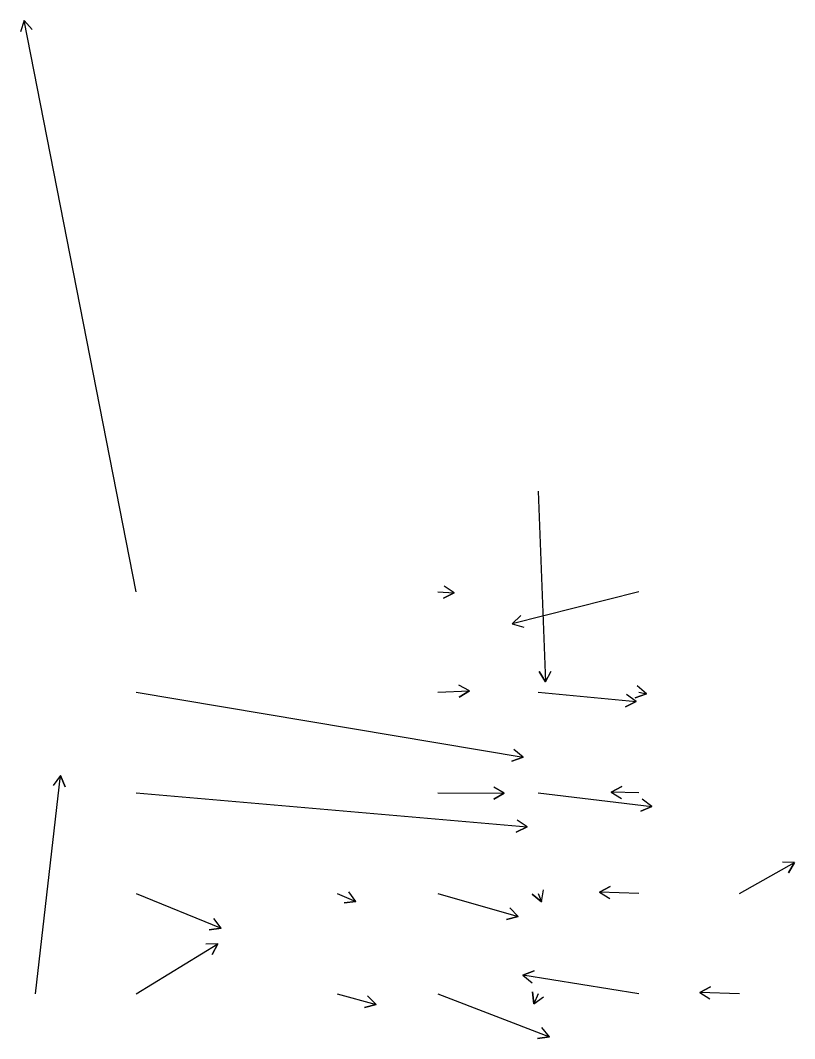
# Model space of a CAD drawing. Extents: x 954385 to 988206, y 1868364 to 1924553.
# Drawn here: x 954950 to 955335, y 1924047 to 1924553 of the extents above; entities that cross this region are included whole.
import ezdxf

# ---------------------------------------------------------------- set-up
doc = ezdxf.new("R2010")
doc.units = 0
doc.layers.add('Slopes', color=7, linetype='Continuous')

msp = doc.modelspace()

# ---------------------------------------------------------------- linework, layer by layer
at = {"layer": 'Slopes'}
for points in [[(955007.13, 1924268.93), (954951.48, 1924553.06), (954955.42, 1924548.54), (954951.48, 1924553.06), (954949.53, 1924547.38)], [(955207.13, 1924318.93), (955210.67, 1924224.2), (955207.48, 1924229.28), (955210.67, 1924224.2), (955213.48, 1924229.5)], [(955157.13, 1924268.93), (955165.29, 1924268.41), (955159.91, 1924265.75), (955165.29, 1924268.41), (955160.29, 1924271.73)], [(955257.13, 1924268.93), (955194.13, 1924253.01), (955198.43, 1924257.19), (955194.13, 1924253.01), (955199.9, 1924251.37)], [(955157.13, 1924218.93), (955172.85, 1924219.7), (955167.81, 1924216.45), (955172.85, 1924219.7), (955167.52, 1924222.44)], [(955257.13, 1924218.93), (955260.93, 1924218.24), (955255.28, 1924216.21), (955260.93, 1924218.24), (955256.35, 1924222.12)], [(955007.13, 1924218.93), (955199.66, 1924186.7), (955194.04, 1924184.6), (955199.66, 1924186.7), (955195.03, 1924190.52)], [(955207.13, 1924218.93), (955255.87, 1924214.27), (955250.41, 1924211.78), (955255.87, 1924214.27), (955250.98, 1924217.75)], [(954957.13, 1924068.93), (954969.47, 1924177.48), (954971.87, 1924171.98), (954969.47, 1924177.48), (954965.9, 1924172.66)], [(955007.13, 1924168.93), (955201.51, 1924151.95), (955196.07, 1924149.41), (955201.51, 1924151.95), (955196.6, 1924155.39)], [(955157.13, 1924168.93), (955190.19, 1924168.75), (955184.98, 1924165.78), (955190.19, 1924168.75), (955185.01, 1924171.78)], [(955207.13, 1924168.93), (955263.65, 1924162.13), (955258.13, 1924159.77), (955263.65, 1924162.13), (955258.85, 1924165.72)], [(955257.13, 1924168.93), (955243.36, 1924169.31), (955248.63, 1924172.16), (955243.36, 1924169.31), (955248.47, 1924166.17)], [(955307.13, 1924118.93), (955334.61, 1924134.31), (955331.54, 1924129.15), (955334.61, 1924134.31), (955328.61, 1924134.39)], [(955007.13, 1924118.93), (955049.46, 1924101.7), (955043.51, 1924100.88), (955049.46, 1924101.7), (955045.78, 1924106.44)], [(955107.13, 1924118.93), (955116.45, 1924114.84), (955110.49, 1924114.18), (955116.45, 1924114.84), (955112.9, 1924119.67)], [(955157.13, 1924118.93), (955197.13, 1924107.45), (955191.31, 1924106), (955197.13, 1924107.45), (955192.97, 1924111.76)], [(955207.13, 1924118.93), (955208.72, 1924114.8), (955204.05, 1924118.57), (955208.72, 1924114.8), (955209.65, 1924120.73)], [(955257.13, 1924118.93), (955237.56, 1924119.58), (955242.85, 1924122.4), (955237.56, 1924119.58), (955242.65, 1924116.41)], [(955007.13, 1924068.93), (955047.75, 1924093.82), (955044.88, 1924088.55), (955047.75, 1924093.82), (955041.75, 1924093.66)], [(955257.13, 1924068.93), (955199.49, 1924078.26), (955205.09, 1924080.39), (955199.49, 1924078.26), (955204.14, 1924074.47)], [(955307.13, 1924068.93), (955287.43, 1924069.67), (955292.73, 1924072.47), (955287.43, 1924069.67), (955292.51, 1924066.48)], [(955107.13, 1924068.93), (955126.43, 1924063.73), (955120.63, 1924062.18), (955126.43, 1924063.73), (955122.19, 1924067.97)], [(955157.13, 1924068.93), (955212.67, 1924047.65), (955206.74, 1924046.71), (955212.67, 1924047.65), (955208.89, 1924052.31)], [(955207.13, 1924068.93), (955204.86, 1924063.99), (955204.3, 1924069.96), (955204.86, 1924063.99), (955209.75, 1924067.45)]]:
    msp.add_lwpolyline(points, dxfattribs=at)

doc.saveas('drawing.dxf')
